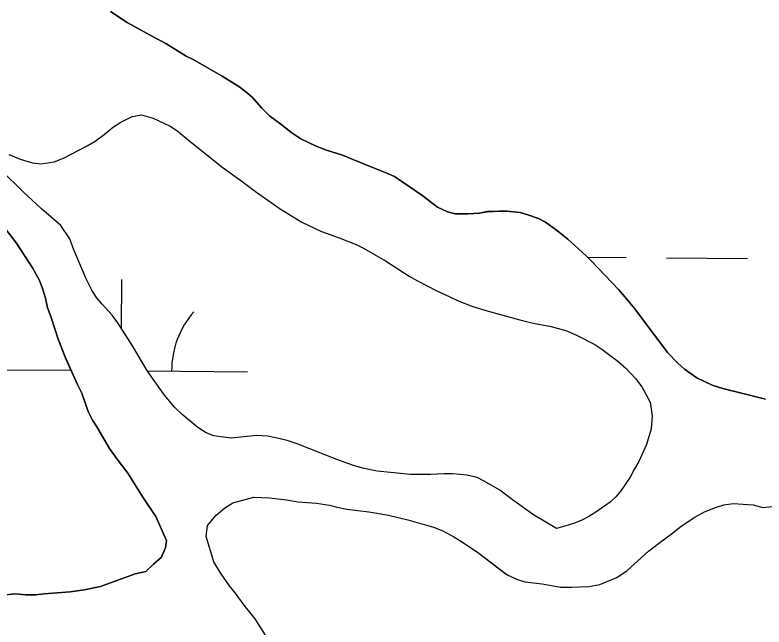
# Model space of a CAD drawing. Extents: x 3271442 to 3309282, y 752266 to 777610.
# Drawn here: x 3306459.8 to 3306755.6, y 757885.8 to 758127.5 of the extents above; entities that cross this region are included whole.
import ezdxf

# ---------------------------------------------------------------- set-up
doc = ezdxf.new("R2010")
doc.units = 0
doc.layers.add('V-SITE-VEGE', color=7, linetype='Continuous')
doc.layers.add('V-WETL-SWMP', color=7, linetype='Continuous')

msp = doc.modelspace()

# ---------------------------------------------------------------- linework, layer by layer
at = {"layer": 'V-SITE-VEGE'}
for p, q in [((3306504.07, 758124.58), (3306497.44, 758128.88)), ((3306514.35, 758118.9), (3306504.07, 758124.58)), ((3306519.35, 758116.24), (3306514.35, 758118.9)), ((3306527.37, 758111.31), (3306519.35, 758116.24)), ((3306530.13, 758109.92), (3306527.37, 758111.31)), ((3306541.65, 758103.34), (3306530.13, 758109.92)), ((3306548.16, 758099.3), (3306541.65, 758103.34)), ((3306550.92, 758097.16), (3306548.16, 758099.3)), ((3306553.42, 758095.01), (3306550.92, 758097.16)), ((3306557.3, 758090.73), (3306553.42, 758095.01)), ((3306560.3, 758087.7), (3306557.3, 758090.73)), ((3306565.3, 758084.04), (3306560.3, 758087.7)), ((3306568.68, 758081.27), (3306565.3, 758084.04)), ((3306572.69, 758078.61), (3306568.68, 758081.27)), ((3306578.71, 758075.7), (3306572.69, 758078.61)), ((3306582.84, 758074.18), (3306578.71, 758075.7)), ((3306589.11, 758072.15), (3306582.84, 758074.18)), ((3306595.13, 758069.61), (3306589.11, 758072.15)), ((3306601.4, 758067.2), (3306595.13, 758069.61)), ((3306606.66, 758065.05), (3306601.4, 758067.2)), ((3306609.67, 758063.65), (3306606.66, 758065.05)), ((3306620.43, 758056.33), (3306609.67, 758063.65)), ((3306626.57, 758051.66), (3306620.43, 758056.33)), ((3306630.58, 758049.76), (3306626.57, 758051.66)), ((3306633.59, 758049), (3306630.58, 758049.76)), ((3306638.74, 758048.98), (3306633.59, 758049)), ((3306643.26, 758049.21), (3306638.74, 758048.98)), ((3306646.27, 758049.83), (3306643.26, 758049.21)), ((3306650.92, 758050.06), (3306646.27, 758049.83)), ((3306654.06, 758050.05), (3306650.92, 758050.06)), ((3306659.2, 758049.53), (3306654.06, 758050.05)), ((3306662.34, 758048.63), (3306659.2, 758049.53)), ((3306666.48, 758047.11), (3306662.34, 758048.63)), ((3306669.23, 758045.72), (3306666.48, 758047.11)), ((3306673.61, 758042.56), (3306669.23, 758045.72)), ((3306678.12, 758038.9), (3306673.61, 758042.56)), ((3306685.38, 758032.34), (3306678.12, 758038.9)), ((3306687.63, 758030.2), (3306685.38, 758032.34)), ((3306698.13, 758019.11), (3306687.63, 758030.2)), ((3306700.63, 758016.21), (3306698.13, 758019.11)), ((3306704.5, 758011.43), (3306700.63, 758016.21)), ((3306717.49, 757994.18), (3306704.5, 758011.43)), ((3306721.49, 757990.02), (3306717.49, 757994.18)), ((3306724.12, 757987.62), (3306721.49, 757990.02)), ((3306729, 757984.21), (3306724.12, 757987.62)), ((3306735.02, 757981.3), (3306729, 757984.21)), ((3306739.28, 757980.03), (3306735.02, 757981.3)), ((3306756.09, 757975.82), (3306739.28, 757980.03)), ((3306545.85, 757934.78), (3306554.04, 757937.05)), ((3306554.04, 757937.05), (3306560.18, 757936.77)), ((3306560.18, 757936.77), (3306567.08, 757935.98)), ((3306567.08, 757935.98), (3306571.43, 757935.19)), ((3306539.18, 757929.95), (3306542.52, 757932.75)), ((3306542.52, 757932.75), (3306545.85, 757934.78)), ((3306571.43, 757935.19), (3306578.84, 757934.65)), ((3306578.84, 757934.65), (3306583.96, 757933.86)), ((3306583.96, 757933.86), (3306587.02, 757933.09)), ((3306587.02, 757933.09), (3306590.86, 757932.3)), ((3306732.05, 757931.23), (3306736.4, 757933.01)), ((3306736.4, 757933.01), (3306739.73, 757934.02)), ((3306739.73, 757934.02), (3306743.32, 757934.51)), ((3306743.32, 757934.51), (3306751.24, 757933.97)), ((3306751.24, 757933.97), (3306755.07, 757932.93)), ((3306755.07, 757932.93), (3306769.92, 757934.67)), ((3306535.84, 757925.87), (3306539.18, 757929.95)), ((3306590.86, 757932.3), (3306599.55, 757931.25)), ((3306599.55, 757931.25), (3306607.22, 757929.94)), ((3306607.22, 757929.94), (3306614.88, 757928.11)), ((3306728.2, 757929.2), (3306732.05, 757931.23)), ((3306614.88, 757928.11), (3306625.1, 757925.26)), ((3306722.81, 757925.64), (3306728.2, 757929.2)), ((3306535.31, 757921.52), (3306535.84, 757925.87)), ((3306625.1, 757925.26), (3306628.68, 757923.71)), ((3306719.48, 757922.84), (3306722.81, 757925.64)), ((3306538.34, 757911.54), (3306535.31, 757921.52)), ((3306628.68, 757923.71), (3306633.02, 757921.39)), ((3306633.02, 757921.39), (3306636.08, 757919.59)), ((3306713.84, 757918.77), (3306719.48, 757922.84)), ((3306636.08, 757919.59), (3306642.97, 757914.96)), ((3306709.99, 757915.72), (3306713.84, 757918.77)), ((3306642.97, 757914.96), (3306653.94, 757906.48)), ((3306701.52, 757908.08), (3306709.99, 757915.72)), ((3306540.88, 757907.18), (3306538.34, 757911.54)), ((3306544.44, 757902.05), (3306540.88, 757907.18)), ((3306653.94, 757906.48), (3306657.76, 757904.67)), ((3306697.41, 757905.28), (3306701.52, 757908.08)), ((3306657.76, 757904.67), (3306661.08, 757903.63)), ((3306661.08, 757903.63), (3306667.99, 757902.84)), ((3306690.75, 757902.49), (3306697.41, 757905.28)), ((3306546.73, 757899.22), (3306544.44, 757902.05)), ((3306667.99, 757902.84), (3306675.15, 757901.53)), ((3306675.15, 757901.53), (3306679.49, 757901.51)), ((3306679.49, 757901.51), (3306686.4, 757901.74)), ((3306686.4, 757901.74), (3306690.75, 757902.49)), ((3306550.29, 757894.35), (3306546.73, 757899.22)), ((3306554.62, 757888.96), (3306550.29, 757894.35)), ((3306558.69, 757882.55), (3306554.62, 757888.96))]:
    msp.add_line(p, q, dxfattribs=at)
for points in [[(3306457.29, 758072.42), (3306461.8, 758070.52), (3306466.69, 758069.11), (3306470.08, 758068.72), (3306475.23, 758069.46), (3306478.88, 758070.95), (3306485.29, 758074.19), (3306488.31, 758075.81), (3306491.46, 758077.68), (3306494.98, 758080.3), (3306498.64, 758083.3), (3306501.53, 758085.17), (3306506.06, 758087.42), (3306509.7, 758088.03), (3306514.34, 758086.76), (3306521.11, 758083.59), (3306523.74, 758081.95), (3306529.62, 758077.03), (3306542.01, 758067.19)], [(3306542.01, 758067.19), (3306549.02, 758062.14), (3306554.78, 758057.84), (3306564.55, 758050.9), (3306573.06, 758045.72), (3306580.83, 758042.05), (3306587.85, 758039.51), (3306594.5, 758036.85), (3306597.38, 758035.45), (3306606.15, 758030.4), (3306615.41, 758024.33), (3306618.67, 758022.44), (3306626.31, 758018.52), (3306631.2, 758016.36), (3306634.83, 758014.59), (3306640.23, 758012.56), (3306645.74, 758010.78), (3306659.16, 758007.09), (3306664.43, 758005.81), (3306671.45, 758004.4), (3306677.72, 758002.75), (3306681.74, 758000.97), (3306688.75, 757997.31), (3306691.51, 757995.54), (3306697.77, 757990.74), (3306701.02, 757987.96), (3306704.77, 757983.93), (3306707.27, 757980.66), (3306710.63, 757974.62), (3306711.37, 757969.09), (3306710.97, 757964.07), (3306709.19, 757957.8), (3306706.15, 757951.16), (3306704.35, 757948.24), (3306702.73, 757945.01), (3306699.04, 757939.61), (3306697.09, 757937.2), (3306694.83, 757935.08), (3306689.14, 757931.07), (3306686.39, 757929.38), (3306683.29, 757927.84), (3306680.32, 757926.66), (3306676.92, 757925.54), (3306673.65, 757924.67), (3306664.51, 757930.11), (3306656.25, 757936.04), (3306651.24, 757939.83), (3306645.1, 757943.36), (3306642.34, 757944.76), (3306638.2, 757945.78), (3306632.68, 757946.3), (3306629.42, 757946.32), (3306623.89, 757945.96), (3306615.98, 757945.99), (3306602.8, 757947.3), (3306597.04, 757948.45), (3306593.02, 757949.72), (3306586.88, 757951.88), (3306571.21, 757958.09), (3306567.2, 757959.37), (3306563.31, 757960.39), (3306559.67, 757961.15), (3306555.15, 757961.42), (3306545.23, 757960.33), (3306542.09, 757960.72), (3306538.33, 757961.24), (3306535.32, 757962.51), (3306531.94, 757964.53), (3306525.81, 757969.7), (3306522.93, 757972.47), (3306518.81, 757977.38), (3306512.07, 757986.83), (3306506.2, 757996.89), (3306500.34, 758005.96), (3306498.09, 758008.98), (3306494.21, 758013.26), (3306491.97, 758015.91), (3306490.1, 758018.8), (3306487.85, 758023.33), (3306486.48, 758026.73), (3306483, 758034.78), (3306481.39, 758039.05), (3306477.9, 758044.34), (3306470.26, 758050.9), (3306463.13, 758057.58), (3306454.38, 758066.15)], [(3306447.67, 758053.69), (3306460.4, 758037.44), (3306466.75, 758027.61), (3306469.29, 758022.91), (3306470.56, 758019.93), (3306471.82, 758015.66), (3306472.66, 758011.82), (3306473.92, 758008.4), (3306476.87, 757999.44), (3306479.82, 757991.76), (3306484.47, 757981.51), (3306486.16, 757978.09), (3306488.69, 757970.83), (3306490.38, 757967.41), (3306492.08, 757964.85), (3306497.16, 757956.31), (3306500.13, 757952.03), (3306504.37, 757946.47), (3306510.3, 757937.07), (3306515.38, 757929.38), (3306519.61, 757919.98), (3306519.17, 757917), (3306517.45, 757913.17), (3306514.46, 757910.63), (3306511.46, 757907.66), (3306507.2, 757906.82), (3306493.53, 757901.76), (3306487.14, 757900.5), (3306481.59, 757899.68), (3306471.36, 757898.86), (3306467.95, 757898.45), (3306464.11, 757898.46), (3306459.85, 757898.91), (3306456.01, 757898.49)]]:
    msp.add_lwpolyline(points, dxfattribs=at)
at = {"layer": 'V-WETL-SWMP'}
for p, q in [((3306497.44, 758128.88), (3306504.07, 758124.58)), ((3306504.07, 758124.58), (3306514.35, 758118.89)), ((3306514.35, 758118.89), (3306519.36, 758116.24)), ((3306519.36, 758116.24), (3306527.37, 758111.31)), ((3306527.37, 758111.31), (3306530.13, 758109.92)), ((3306530.13, 758109.92), (3306541.65, 758103.34)), ((3306541.65, 758103.34), (3306548.17, 758099.3)), ((3306548.17, 758099.3), (3306550.92, 758097.16)), ((3306550.92, 758097.16), (3306553.42, 758095.01)), ((3306553.42, 758095.01), (3306557.3, 758090.73)), ((3306557.3, 758090.73), (3306560.3, 758087.7)), ((3306560.3, 758087.7), (3306565.31, 758084.04)), ((3306565.31, 758084.04), (3306568.69, 758081.27)), ((3306568.69, 758081.27), (3306572.69, 758078.61)), ((3306572.69, 758078.61), (3306578.71, 758075.7)), ((3306578.71, 758075.7), (3306582.84, 758074.18)), ((3306582.84, 758074.18), (3306589.11, 758072.15)), ((3306589.11, 758072.15), (3306595.13, 758069.61)), ((3306595.13, 758069.61), (3306601.4, 758067.2)), ((3306601.4, 758067.2), (3306606.66, 758065.05)), ((3306606.66, 758065.05), (3306609.67, 758063.65)), ((3306609.67, 758063.65), (3306620.44, 758056.33)), ((3306620.44, 758056.33), (3306626.57, 758051.66)), ((3306460.4, 758037.44), (3306447.67, 758053.69)), ((3306626.57, 758051.66), (3306630.58, 758049.76)), ((3306630.58, 758049.76), (3306633.59, 758049)), ((3306633.59, 758049), (3306638.74, 758048.98)), ((3306638.74, 758048.98), (3306643.26, 758049.21)), ((3306643.26, 758049.21), (3306646.28, 758049.82)), ((3306646.28, 758049.82), (3306650.92, 758050.06)), ((3306650.92, 758050.06), (3306654.06, 758050.04)), ((3306654.06, 758050.04), (3306659.21, 758049.52)), ((3306659.21, 758049.52), (3306662.34, 758048.63)), ((3306662.34, 758048.63), (3306666.48, 758047.11)), ((3306666.48, 758047.11), (3306669.23, 758045.72)), ((3306669.23, 758045.72), (3306673.62, 758042.56)), ((3306673.62, 758042.56), (3306678.12, 758038.9)), ((3306466.75, 758027.61), (3306460.4, 758037.44)), ((3306678.12, 758038.9), (3306685.38, 758032.34)), ((3306685.38, 758032.34), (3306687.63, 758030.2)), ((3306685.84, 758031.9), (3306701.08, 758031.78)), ((3306687.63, 758030.2), (3306698.13, 758019.11)), ((3306717.08, 758031.65), (3306749.08, 758031.38)), ((3306469.29, 758022.91), (3306466.75, 758027.61)), ((3306470.56, 758019.92), (3306469.29, 758022.91)), ((3306501.78, 758003.73), (3306501.94, 758022.99)), ((3306471.82, 758015.66), (3306470.56, 758019.92)), ((3306698.13, 758019.11), (3306700.63, 758016.21)), ((3306472.66, 758011.82), (3306471.82, 758015.66)), ((3306700.63, 758016.21), (3306704.5, 758011.43)), ((3306473.92, 758008.4), (3306472.66, 758011.82)), ((3306704.5, 758011.43), (3306717.49, 757994.18)), ((3306476.87, 757999.44), (3306473.92, 758008.4)), ((3306479.82, 757991.75), (3306476.87, 757999.44)), ((3306484.47, 757981.51), (3306479.82, 757991.75)), ((3306717.49, 757994.18), (3306721.49, 757990.02)), ((3306721.49, 757990.02), (3306724.12, 757987.62)), ((3306451.65, 757987.4), (3306481.91, 757987.15)), ((3306512.02, 757986.9), (3306551.64, 757986.58)), ((3306724.12, 757987.62), (3306729, 757984.21)), ((3306729, 757984.21), (3306735.02, 757981.3)), ((3306486.16, 757978.09), (3306484.47, 757981.51)), ((3306735.02, 757981.3), (3306739.28, 757980.03)), ((3306739.28, 757980.03), (3306756.09, 757975.82)), ((3306488.69, 757970.83), (3306486.16, 757978.09)), ((3306490.38, 757967.41), (3306488.69, 757970.83)), ((3306492.08, 757964.85), (3306490.38, 757967.41)), ((3306497.16, 757956.31), (3306492.08, 757964.85)), ((3306500.13, 757952.03), (3306497.16, 757956.31)), ((3306504.37, 757946.47), (3306500.13, 757952.03)), ((3306510.3, 757937.07), (3306504.37, 757946.47)), ((3306515.38, 757929.38), (3306510.3, 757937.07)), ((3306545.85, 757934.78), (3306554.04, 757937.05)), ((3306554.04, 757937.05), (3306560.18, 757936.77)), ((3306560.18, 757936.77), (3306567.08, 757935.98)), ((3306567.08, 757935.98), (3306571.43, 757935.19)), ((3306539.18, 757929.95), (3306542.51, 757932.75)), ((3306542.51, 757932.75), (3306545.85, 757934.78)), ((3306571.43, 757935.19), (3306578.84, 757934.65)), ((3306578.84, 757934.65), (3306583.96, 757933.86)), ((3306583.96, 757933.86), (3306587.02, 757933.08)), ((3306587.02, 757933.08), (3306590.86, 757932.3)), ((3306732.05, 757931.23), (3306736.4, 757933.01)), ((3306736.4, 757933.01), (3306739.73, 757934.02)), ((3306739.73, 757934.02), (3306743.31, 757934.51)), ((3306743.31, 757934.51), (3306751.24, 757933.97)), ((3306751.24, 757933.97), (3306755.07, 757932.93)), ((3306755.07, 757932.93), (3306769.92, 757934.67)), ((3306535.84, 757925.87), (3306539.18, 757929.95)), ((3306590.86, 757932.3), (3306599.55, 757931.25)), ((3306599.55, 757931.25), (3306607.22, 757929.94)), ((3306607.22, 757929.94), (3306614.88, 757928.12)), ((3306728.2, 757929.2), (3306732.05, 757931.23)), ((3306519.61, 757919.98), (3306515.38, 757929.38)), ((3306614.88, 757928.12), (3306625.1, 757925.26)), ((3306722.82, 757925.64), (3306728.2, 757929.2)), ((3306535.31, 757921.52), (3306535.84, 757925.87)), ((3306625.1, 757925.26), (3306628.68, 757923.71)), ((3306719.48, 757922.84), (3306722.82, 757925.64)), ((3306538.34, 757911.54), (3306535.31, 757921.52)), ((3306628.68, 757923.71), (3306633.02, 757921.39)), ((3306633.02, 757921.39), (3306636.08, 757919.59)), ((3306713.84, 757918.77), (3306719.48, 757922.84)), ((3306519.17, 757917), (3306519.61, 757919.98)), ((3306636.08, 757919.59), (3306642.97, 757914.96)), ((3306709.99, 757915.72), (3306713.84, 757918.77)), ((3306517.45, 757913.17), (3306519.17, 757917)), ((3306642.97, 757914.96), (3306653.93, 757906.47)), ((3306701.52, 757908.08), (3306709.99, 757915.72)), ((3306514.46, 757910.63), (3306517.45, 757913.17)), ((3306511.46, 757907.65), (3306514.46, 757910.63)), ((3306540.88, 757907.18), (3306538.34, 757911.54)), ((3306493.54, 757901.76), (3306507.2, 757906.82)), ((3306507.2, 757906.82), (3306511.46, 757907.65)), ((3306544.44, 757902.05), (3306540.88, 757907.18)), ((3306653.93, 757906.47), (3306657.76, 757904.67)), ((3306697.41, 757905.28), (3306701.52, 757908.08)), ((3306657.76, 757904.67), (3306661.08, 757903.63)), ((3306661.08, 757903.63), (3306667.99, 757902.84)), ((3306690.75, 757902.49), (3306697.41, 757905.28)), ((3306481.59, 757899.67), (3306487.14, 757900.5)), ((3306487.14, 757900.5), (3306493.54, 757901.76)), ((3306546.73, 757899.23), (3306544.44, 757902.05)), ((3306667.99, 757902.84), (3306675.14, 757901.53)), ((3306675.14, 757901.53), (3306679.49, 757901.51)), ((3306679.49, 757901.51), (3306686.4, 757901.74)), ((3306686.4, 757901.74), (3306690.75, 757902.49)), ((3306456.01, 757898.5), (3306459.85, 757898.91)), ((3306459.85, 757898.91), (3306464.11, 757898.46)), ((3306464.11, 757898.46), (3306467.95, 757898.45)), ((3306467.95, 757898.45), (3306471.36, 757898.86)), ((3306471.36, 757898.86), (3306481.59, 757899.67)), ((3306550.29, 757894.35), (3306546.73, 757899.23)), ((3306554.62, 757888.96), (3306550.29, 757894.35)), ((3306558.69, 757882.55), (3306554.62, 757888.96))]:
    msp.add_line(p, q, dxfattribs=at)
for points in [[(3306457.29, 758072.42), (3306461.8, 758070.52), (3306466.69, 758069.11), (3306470.08, 758068.72), (3306475.23, 758069.46), (3306478.88, 758070.95), (3306485.29, 758074.19), (3306488.31, 758075.81), (3306491.46, 758077.68), (3306494.98, 758080.3), (3306498.64, 758083.3), (3306501.53, 758085.17), (3306506.06, 758087.42), (3306509.7, 758088.03), (3306514.34, 758086.76), (3306521.11, 758083.59), (3306523.74, 758081.95), (3306529.62, 758077.03), (3306542.01, 758067.19)], [(3306673.65, 757924.67), (3306664.51, 757930.11), (3306656.24, 757936.04), (3306651.24, 757939.83), (3306645.1, 757943.36), (3306642.34, 757944.76), (3306638.2, 757945.78), (3306632.68, 757946.3), (3306629.42, 757946.32), (3306623.89, 757945.96), (3306615.98, 757945.99), (3306602.81, 757947.3), (3306597.04, 757948.45), (3306593.02, 757949.72), (3306586.88, 757951.88), (3306571.21, 757958.09), (3306567.2, 757959.37), (3306563.31, 757960.39), (3306559.67, 757961.15), (3306555.15, 757961.42), (3306545.23, 757960.33), (3306542.09, 757960.72), (3306538.33, 757961.24), (3306535.32, 757962.51), (3306531.94, 757964.53), (3306525.81, 757969.7), (3306522.93, 757972.47), (3306518.81, 757977.39), (3306512.06, 757986.83), (3306506.2, 757996.89), (3306500.34, 758005.96), (3306498.09, 758008.98), (3306494.22, 758013.26), (3306491.97, 758015.91), (3306490.09, 758018.8), (3306487.85, 758023.33), (3306486.48, 758026.73), (3306483, 758034.78), (3306481.39, 758039.05), (3306477.89, 758044.34), (3306470.26, 758050.9), (3306463.13, 758057.58), (3306454.38, 758066.15)], [(3306542.01, 758067.19), (3306549.02, 758062.14), (3306554.78, 758057.84), (3306564.54, 758050.9), (3306573.06, 758045.72), (3306580.83, 758042.05), (3306587.85, 758039.51), (3306594.5, 758036.85), (3306597.38, 758035.45), (3306606.15, 758030.4), (3306615.41, 758024.33), (3306618.67, 758022.44), (3306626.31, 758018.52), (3306631.2, 758016.36), (3306634.83, 758014.59), (3306640.23, 758012.56), (3306645.74, 758010.78), (3306659.16, 758007.09), (3306664.43, 758005.81), (3306671.45, 758004.4), (3306677.73, 758002.75), (3306681.74, 758000.97), (3306688.75, 757997.3), (3306691.51, 757995.54), (3306697.77, 757990.74), (3306701.02, 757987.96), (3306704.77, 757983.93), (3306707.27, 757980.66), (3306710.63, 757974.62), (3306711.37, 757969.09), (3306710.97, 757964.07), (3306709.19, 757957.8), (3306706.15, 757951.16), (3306704.35, 757948.24), (3306702.73, 757945.01), (3306699.04, 757939.61), (3306697.09, 757937.2), (3306694.83, 757935.08), (3306689.14, 757931.07), (3306686.39, 757929.37), (3306683.29, 757927.84), (3306680.32, 757926.66), (3306676.92, 757925.54), (3306673.65, 757924.67)]]:
    msp.add_lwpolyline(points, dxfattribs=at)
for centre, start, end in [((3306556.89, 757987.01), 138.7563, 180.2999), ((3306446.41, 757987.92), 358.7563, 359.6822)]:
    msp.add_arc(centre, 35.25, start, end, dxfattribs=at)

doc.saveas('drawing.dxf')
